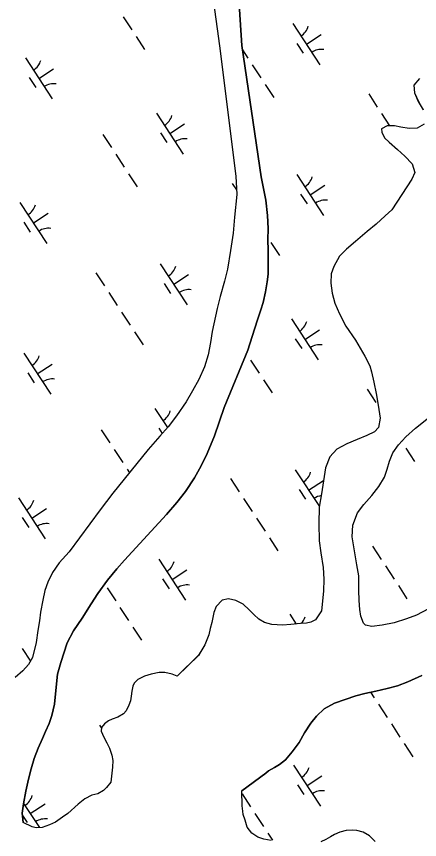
# Model space of a CAD drawing. Extents: x 3945642 to 3966284, y 206476 to 228921.
# Drawn here: x 3955515 to 3955926, y 214771 to 215610 of the extents above; entities that cross this region are included whole.
import ezdxf

# ---------------------------------------------------------------- set-up
doc = ezdxf.new("R2010")
doc.units = 0
doc.layers.add('V-TOPO-SHOR', color=7, linetype='Continuous')
doc.layers.add('V-WETL-SWMP', color=7, linetype='Continuous')

msp = doc.modelspace()

# ---------------------------------------------------------------- linework, layer by layer
at = {"layer": 'V-TOPO-SHOR'}
for points in [[(3955700.75, 215733.82), (3955721.64, 215580.27), (3955738.51, 215447.55), (3955739.23, 215428.55), (3955737.03, 215405.63), (3955735.53, 215389.32), (3955732.85, 215371.74), (3955729.72, 215352.67), (3955726.75, 215340.31), (3955722.48, 215324.66), (3955719.3, 215312.31), (3955714.34, 215288.87), (3955712.66, 215277.79), (3955710.33, 215265.33), (3955706.51, 215252.98), (3955700.76, 215240.11), (3955694.28, 215228.53), (3955687.69, 215217.48), (3955677.99, 215203.15), (3955669.38, 215191.9), (3955660.77, 215182.36), (3955649.05, 215168.68), (3955612.99, 215124.14), (3955600.07, 215107.05), (3955568.51, 215064.29), (3955558.29, 215053.26), (3955551.5, 215043.28), (3955546.85, 215033.61), (3955543.69, 215025.1), (3955541.6, 215015.08), (3955539.37, 215002.73), (3955538.14, 214994.2), (3955536.47, 214984.18), (3955534.78, 214971.93), (3955531.15, 214956.49), (3955527.15, 214949.58), (3955521.24, 214942.9), (3955513.51, 214936.24)], [(3955736.12, 215711.81), (3955744.47, 215580.43), (3955764.32, 215446.62), (3955769.06, 215422.9), (3955770.55, 215407.42), (3955771.2, 215393.98), (3955771.12, 215382.56), (3955771.25, 215371.89), (3955771.38, 215359.73), (3955771.4, 215347.57), (3955770.38, 215339.68), (3955768.6, 215329.56), (3955766.29, 215318.59), (3955763.89, 215311.14), (3955760.94, 215301.88), (3955757.56, 215291.34), (3955750.47, 215269.95), (3955726.58, 215211.45), (3955716.78, 215182.61), (3955709.19, 215164.74), (3955703.02, 215152.19), (3955696.1, 215139.86), (3955687.15, 215125.96), (3955678.32, 215114.71), (3955667.56, 215102.3), (3955624.77, 215055.89), (3955617.03, 215047.19), (3955607.46, 215035.63), (3955597.54, 215022.05), (3955590.75, 215011.21), (3955581.58, 214996.66), (3955572.95, 214983.92), (3955566.57, 214971.7), (3955559.81, 214951.69), (3955556.63, 214939.66), (3955554.7, 214922.93), (3955553.64, 214909.17), (3955550.89, 214897.67), (3955548.06, 214889.48), (3955544.48, 214881.29), (3955541.12, 214874.06), (3955536.89, 214864.06), (3955532.87, 214853.85), (3955529.7, 214843.2), (3955527.07, 214832.77), (3955524.32, 214820.52), (3955521.88, 214807.63), (3955520.64, 214798.04), (3955521.43, 214788.28)], [(3955925.67, 215546.98), (3955919.97, 215540.2), (3955920.66, 215532.4), (3955924.44, 215523.63), (3955929.39, 215514.85)], [(3955930.35, 215500.33), (3955923.28, 215496.43), (3955914.96, 215495.96), (3955906.75, 215497.3), (3955900.25, 215498.73), (3955892.79, 215498.68), (3955886.9, 215495.73), (3955887.08, 215492.21), (3955890.03, 215486.54), (3955894.59, 215481.92), (3955903.29, 215474.71), (3955910.81, 215467.83), (3955918.01, 215459.99), (3955920.83, 215451.22), (3955917.9, 215444.2), (3955897.3, 215413.09), (3955890.75, 215406.84), (3955881.3, 215398.37), (3955872.18, 215391.08), (3955860.48, 215380.82), (3955851.25, 215373.09), (3955843.94, 215365.78), (3955838.43, 215355.37), (3955835.71, 215347.71), (3955835.11, 215338.43), (3955836.74, 215328.18), (3955839.23, 215318.02), (3955844.06, 215307.11), (3955850.37, 215294.48), (3955860.4, 215280.32), (3955869.89, 215263.83), (3955875.15, 215253.98), (3955876.81, 215247.78), (3955879.09, 215237.52), (3955881.35, 215225.66), (3955883.51, 215214.02), (3955885.44, 215200.67), (3955883.88, 215191.29), (3955879.79, 215186.74), (3955871.98, 215182.85), (3955862.24, 215178.75), (3955851.44, 215174.56), (3955841.26, 215168.98), (3955834.17, 215161.35), (3955829.71, 215149.97), (3955825.79, 215123.54), (3955823.45, 215109.79), (3955823.12, 215093.26), (3955823.42, 215075.66), (3955825.15, 215063.48), (3955827.28, 215048.32), (3955828.16, 215036.47), (3955827.86, 215024.31), (3955825.69, 215004.27), (3955823.1, 215000.24), (3955819.44, 214994.93), (3955814.73, 214992.62), (3955810.35, 214991.8), (3955804.47, 214991.2), (3955794.54, 214990.2), (3955785.9, 214989.62), (3955775.13, 214990.34), (3955767.57, 214992.31), (3955761.73, 214995.87), (3955756.85, 215000.39), (3955752.08, 215005.11), (3955745.83, 215010.92), (3955738.39, 215014.92), (3955730.73, 215016.47), (3955724.42, 215015.13), (3955718.29, 215008.66), (3955716.01, 215002.39), (3955713.81, 214992.37), (3955712.27, 214986.3), (3955710.83, 214979.81), (3955706.92, 214969.59), (3955702.82, 214962.8), (3955700.34, 214958.86), (3955678.58, 214937.76)], [(3955934.73, 215006.38), (3955922.52, 214999.74), (3955912.47, 214995.98), (3955899.85, 214992.12), (3955887.57, 214989.75), (3955877, 214988.23), (3955870.6, 214989.55), (3955868.38, 214991.81), (3955865.76, 214998.87), (3955864.64, 215005.7), (3955863.96, 215014.88), (3955863.92, 215025.44), (3955863.82, 215040.06), (3955861.87, 215051.17), (3955859.2, 215065.48), (3955856.95, 215079.58), (3955857.57, 215091.52), (3955862.46, 215104.18), (3955868.92, 215112.67), (3955877.09, 215121.89), (3955884.2, 215130.91), (3955889.81, 215140.36), (3955892.65, 215148.77), (3955894.94, 215156.86), (3955898.42, 215165.37), (3955904.13, 215173.55), (3955911.55, 215181.6), (3955921.64, 215190.6), (3955934.83, 215200.85)], [(3955928.15, 214938.34), (3955913.64, 214931.86), (3955903.03, 214927.91), (3955892.73, 214925.04), (3955881.02, 214922.46), (3955869.96, 214920), (3955860.82, 214917.47), (3955839.07, 214909.99), (3955828.28, 214904.23), (3955820.52, 214896.81), (3955814.99, 214889.86), (3955808.45, 214880.01), (3955802.78, 214869.86), (3955795.81, 214860.32), (3955788.91, 214852.39), (3955782.81, 214847.57), (3955777.74, 214844.47), (3955771.82, 214841.26), (3955768.88, 214838.85), (3955744.64, 214820.57)]]:
    msp.add_lwpolyline(points, dxfattribs=at)
at = {"layer": 'V-WETL-SWMP'}
for p, q in [((3955623.5, 215609.83), (3955632.27, 215596.45)), ((3955796.58, 215602.88), (3955823.98, 215561.05)), ((3955810.28, 215581.97), (3955825.33, 215591.83)), ((3955636.65, 215589.75), (3955645.42, 215576.37)), ((3955800.54, 215582.76), (3955807.11, 215572.72)), ((3955745.1, 215576.13), (3955750.65, 215567.66)), ((3955523.85, 215567.95), (3955551.25, 215526.13)), ((3955537.55, 215547.04), (3955552.61, 215556.9)), ((3955755.04, 215560.97), (3955763.81, 215547.58)), ((3955527.81, 215547.83), (3955534.39, 215537.79)), ((3955768.19, 215540.89), (3955776.96, 215527.51)), ((3955873.86, 215531.21), (3955882.63, 215517.83)), ((3955657.44, 215511.73), (3955684.84, 215469.9)), ((3955887.01, 215511.14), (3955895.16, 215498.7)), ((3955671.14, 215490.81), (3955686.2, 215500.68)), ((3955602.75, 215489.89), (3955611.51, 215476.51)), ((3955661.4, 215491.61), (3955667.97, 215481.57)), ((3955615.9, 215469.81), (3955624.67, 215456.43)), ((3955629.05, 215449.74), (3955637.82, 215436.35)), ((3955800.51, 215449.19), (3955827.91, 215407.36)), ((3955734.72, 215440.06), (3955739.04, 215433.47)), ((3955814.21, 215428.27), (3955829.27, 215438.14)), ((3955804.47, 215429.06), (3955811.05, 215419.03)), ((3955518.3, 215420.58), (3955545.7, 215378.75)), ((3955532, 215399.66), (3955547.06, 215409.53)), ((3955522.26, 215400.45), (3955528.83, 215390.42)), ((3955774.17, 215379.83), (3955782.94, 215366.45)), ((3955661.37, 215358.03), (3955688.77, 215316.21)), ((3955595.58, 215348.91), (3955604.35, 215335.53)), ((3955675.07, 215337.12), (3955690.13, 215346.99)), ((3955665.33, 215337.91), (3955671.91, 215327.88)), ((3955608.73, 215328.83), (3955617.5, 215315.45)), ((3955621.88, 215308.76), (3955630.65, 215295.37)), ((3955794.96, 215301.81), (3955822.36, 215259.98)), ((3955635.04, 215288.68), (3955643.8, 215275.3)), ((3955808.66, 215280.9), (3955823.72, 215290.76)), ((3955798.92, 215281.69), (3955805.49, 215271.65)), ((3955522.24, 215266.88), (3955549.63, 215225.06)), ((3955535.93, 215245.97), (3955550.99, 215255.83)), ((3955753.42, 215259.89), (3955762.19, 215246.51)), ((3955526.19, 215246.76), (3955532.77, 215236.72)), ((3955766.57, 215239.82), (3955775.34, 215226.44)), ((3955872.24, 215230.14), (3955881.01, 215216.76)), ((3955655.82, 215210.66), (3955668.64, 215191.09)), ((3955601.13, 215188.82), (3955609.9, 215175.44)), ((3955659.78, 215190.54), (3955663.3, 215185.16)), ((3955907.16, 215176.84), (3955907.31, 215176.61)), ((3955614.28, 215168.74), (3955623.05, 215155.36)), ((3955911.69, 215169.92), (3955920.46, 215156.53)), ((3955627.43, 215148.67), (3955629.85, 215144.97)), ((3955798.89, 215148.11), (3955823.56, 215110.46)), ((3955733.1, 215138.99), (3955741.87, 215125.61)), ((3955812.59, 215127.2), (3955827.65, 215137.07)), ((3955802.85, 215127.99), (3955809.43, 215117.96)), ((3955516.68, 215119.51), (3955544.08, 215077.68)), ((3955746.25, 215118.91), (3955755.02, 215105.53)), ((3955530.38, 215098.59), (3955545.44, 215108.46)), ((3955520.64, 215099.38), (3955527.22, 215089.35)), ((3955759.4, 215098.84), (3955768.17, 215085.46)), ((3955772.56, 215078.76), (3955781.32, 215065.38)), ((3955877.79, 215070.05), (3955886.56, 215056.67)), ((3955659.76, 215056.96), (3955687.16, 215015.14)), ((3955673.46, 215036.05), (3955688.51, 215045.92)), ((3955890.94, 215049.98), (3955899.71, 215036.59)), ((3955663.71, 215036.84), (3955670.29, 215026.8)), ((3955904.09, 215029.9), (3955912.86, 215016.52)), ((3955607.11, 215027.76), (3955615.88, 215014.38)), ((3955620.27, 215007.69), (3955629.03, 214994.3)), ((3955793.34, 215000.74), (3955799.89, 214990.74)), ((3955633.42, 214987.61), (3955642.18, 214974.23)), ((3955520.62, 214965.81), (3955529.08, 214952.9)), ((3955875.72, 214921.28), (3955879.39, 214915.69)), ((3955883.77, 214909), (3955892.54, 214895.61)), ((3955599.51, 214887.75), (3955601.48, 214884.74)), ((3955896.92, 214888.92), (3955905.69, 214875.54)), ((3955910.08, 214868.84), (3955918.84, 214855.46)), ((3955797.28, 214847.04), (3955824.68, 214805.22)), ((3955810.98, 214826.13), (3955826.03, 214836)), ((3955801.23, 214826.92), (3955807.81, 214816.89)), ((3955744.68, 214817.77), (3955753.4, 214804.46)), ((3955521.94, 214807.94), (3955538.1, 214783.27)), ((3955528.76, 214797.52), (3955543.82, 214807.39)), ((3955520.84, 214795.54), (3955525.6, 214788.28)), ((3955757.79, 214797.77), (3955766.55, 214784.39)), ((3955770.94, 214777.69), (3955775.8, 214770.28))]:
    msp.add_line(p, q, dxfattribs=at)
for points in [[(3955700.75, 215733.82), (3955721.64, 215580.27), (3955738.51, 215447.55), (3955739.23, 215428.55), (3955737.04, 215405.63), (3955735.53, 215389.32), (3955732.85, 215371.74), (3955729.72, 215352.66), (3955726.76, 215340.31), (3955722.48, 215324.66), (3955719.3, 215312.31), (3955714.34, 215288.87), (3955712.66, 215277.79), (3955710.33, 215265.33), (3955706.51, 215252.98), (3955700.76, 215240.11), (3955694.28, 215228.53), (3955687.69, 215217.48), (3955677.99, 215203.15), (3955669.37, 215191.9), (3955660.77, 215182.36), (3955649.05, 215168.68), (3955612.99, 215124.14), (3955600.07, 215107.05), (3955568.51, 215064.29), (3955558.29, 215053.26), (3955551.5, 215043.28)], [(3955634.85, 214930.51), (3955633.4, 214927.32), (3955632.21, 214922.27), (3955631.81, 214917.1), (3955630.89, 214912.55), (3955629.4, 214908), (3955626.57, 214902.2), (3955623.75, 214899.27), (3955617.93, 214895.86), (3955612.37, 214893.81), (3955608.6, 214892.16), (3955604.5, 214888.92), (3955601.55, 214885.34), (3955601.12, 214881.6), (3955603.9, 214875.41), (3955606.74, 214869.79), (3955609.51, 214864.17), (3955611.87, 214857.25), (3955613.13, 214851.6), (3955612.76, 214844.99), (3955610.83, 214829.66), (3955606.42, 214824.04), (3955603.39, 214821.18), (3955597.56, 214817.77), (3955591.4, 214816.15), (3955584.31, 214812.59), (3955577.58, 214807.22), (3955566.98, 214797.61), (3955561.81, 214793.88), (3955554.54, 214788.61), (3955548.4, 214785.93), (3955540.97, 214783.43), (3955534.89, 214783.1), (3955530.59, 214784.19), (3955521.43, 214788.28), (3955520.64, 214798.04), (3955521.88, 214807.63), (3955524.32, 214820.52), (3955527.07, 214832.77), (3955529.7, 214843.2), (3955532.87, 214853.85), (3955536.89, 214864.06), (3955541.12, 214874.06), (3955544.48, 214881.29), (3955548.06, 214889.48), (3955550.89, 214897.67), (3955553.64, 214909.17), (3955554.7, 214922.93), (3955556.63, 214939.66), (3955559.81, 214951.69), (3955566.57, 214971.7), (3955572.95, 214983.92), (3955581.58, 214996.66), (3955590.75, 215011.21), (3955597.54, 215022.05), (3955607.46, 215035.63), (3955617.03, 215047.19), (3955624.77, 215055.88), (3955667.56, 215102.3), (3955678.32, 215114.71), (3955687.15, 215125.96), (3955696.1, 215139.87), (3955703.02, 215152.19), (3955709.19, 215164.74), (3955716.78, 215182.6), (3955726.59, 215211.44), (3955750.47, 215269.95), (3955757.56, 215291.34), (3955760.94, 215301.88), (3955763.89, 215311.14), (3955766.29, 215318.59), (3955768.6, 215329.56), (3955770.38, 215339.68), (3955771.4, 215347.57), (3955771.38, 215359.73), (3955771.25, 215371.89), (3955771.12, 215382.56), (3955771.2, 215393.97), (3955770.54, 215407.42), (3955769.06, 215422.9), (3955764.32, 215446.62), (3955744.47, 215580.43), (3955736.12, 215711.81)], [(3955925.67, 215546.98), (3955919.96, 215540.2), (3955920.66, 215532.4), (3955924.43, 215523.63), (3955929.39, 215514.85)], [(3955930.35, 215500.33), (3955923.28, 215496.43), (3955914.96, 215495.96), (3955906.75, 215497.3), (3955900.25, 215498.73), (3955892.79, 215498.68), (3955886.9, 215495.73), (3955887.09, 215492.21), (3955890.03, 215486.54), (3955894.59, 215481.92), (3955903.28, 215474.71), (3955910.81, 215467.83), (3955918.01, 215459.99), (3955920.83, 215451.22), (3955917.9, 215444.2), (3955897.3, 215413.09), (3955890.75, 215406.84), (3955881.3, 215398.38), (3955872.18, 215391.08), (3955860.48, 215380.82), (3955851.25, 215373.09), (3955843.94, 215365.78), (3955838.43, 215355.37), (3955835.71, 215347.71), (3955835.11, 215338.43), (3955836.74, 215328.18), (3955839.23, 215318.02), (3955844.06, 215307.11), (3955850.37, 215294.48), (3955860.4, 215280.32), (3955869.89, 215263.83), (3955875.15, 215253.98), (3955876.81, 215247.78), (3955879.09, 215237.52), (3955881.35, 215225.66), (3955883.51, 215214.02), (3955885.44, 215200.67), (3955883.88, 215191.29), (3955879.79, 215186.74), (3955871.98, 215182.84), (3955862.24, 215178.75), (3955851.44, 215174.56), (3955841.26, 215168.98), (3955834.17, 215161.35), (3955829.71, 215149.97), (3955825.79, 215123.54), (3955823.45, 215109.79), (3955823.12, 215093.26), (3955823.42, 215075.66), (3955825.15, 215063.48), (3955827.28, 215048.32), (3955828.16, 215036.47), (3955827.86, 215024.31), (3955825.69, 215004.27), (3955823.1, 215000.24), (3955819.44, 214994.93), (3955814.73, 214992.62), (3955810.35, 214991.79), (3955804.47, 214991.2), (3955794.54, 214990.2), (3955785.9, 214989.62), (3955775.13, 214990.34), (3955767.57, 214992.31), (3955761.73, 214995.87), (3955756.85, 215000.39), (3955752.09, 215005.12), (3955745.83, 215010.92), (3955738.39, 215014.92), (3955730.73, 215016.47), (3955724.42, 215015.13), (3955718.29, 215008.66), (3955716.01, 215002.39), (3955713.81, 214992.37), (3955712.27, 214986.3), (3955710.83, 214979.81), (3955706.92, 214969.59), (3955702.82, 214962.8), (3955700.34, 214958.87), (3955678.58, 214937.76), (3955673.3, 214939.67), (3955666.09, 214941.32), (3955660.2, 214941.28), (3955652.19, 214939.61), (3955645.19, 214937.68), (3955638.44, 214934.17), (3955634.85, 214930.51)], [(3955934.73, 215006.38), (3955922.52, 214999.74), (3955912.47, 214995.97), (3955899.85, 214992.12), (3955887.57, 214989.75), (3955876.99, 214988.23), (3955870.6, 214989.55), (3955868.38, 214991.81), (3955865.76, 214998.87), (3955864.64, 215005.7), (3955863.96, 215014.88), (3955863.92, 215025.44), (3955863.81, 215040.06), (3955861.87, 215051.17), (3955859.2, 215065.48), (3955856.95, 215079.58), (3955857.57, 215091.52), (3955862.46, 215104.18), (3955868.92, 215112.67), (3955877.09, 215121.89), (3955884.2, 215130.91), (3955889.81, 215140.36), (3955892.65, 215148.77), (3955894.94, 215156.86), (3955898.42, 215165.37), (3955904.13, 215173.55), (3955911.55, 215181.6), (3955921.64, 215190.6), (3955934.83, 215200.85)], [(3955551.5, 215043.28), (3955546.85, 215033.61), (3955543.69, 215025.1), (3955541.6, 215015.08), (3955539.37, 215002.73), (3955538.14, 214994.2), (3955536.47, 214984.18), (3955534.78, 214971.93), (3955531.15, 214956.49), (3955527.15, 214949.58), (3955521.24, 214942.9), (3955513.51, 214936.24)], [(3955774.56, 214770.25), (3955767, 214771.4), (3955760.64, 214773.35), (3955754.81, 214777.55), (3955750.02, 214783.84), (3955747.8, 214790.91), (3955745.9, 214796.62), (3955745.4, 214800.05), (3955744.86, 214805.43), (3955744.64, 214820.57), (3955768.88, 214838.85), (3955771.82, 214841.26), (3955777.74, 214844.48), (3955782.81, 214847.57), (3955788.91, 214852.39), (3955795.81, 214860.32), (3955802.78, 214869.86), (3955808.46, 214880.01), (3955814.99, 214889.86), (3955820.52, 214896.81), (3955828.28, 214904.23), (3955839.06, 214909.99), (3955860.82, 214917.47), (3955869.96, 214920), (3955881.02, 214922.46), (3955892.73, 214925.04), (3955903.03, 214927.91), (3955913.64, 214931.86), (3955928.15, 214938.34)], [(3955880.5, 214769.09), (3955874.71, 214774.73), (3955868.1, 214778.55), (3955861.9, 214780.15), (3955857.08, 214780.63), (3955850.98, 214780.15), (3955844.27, 214778.44), (3955838.93, 214776.25), (3955834.81, 214773.73), (3955830.19, 214771.2), (3955824.92, 214768.87)]]:
    msp.add_lwpolyline(points, dxfattribs=at)
for centre, start, end in [((3955795.34, 215605.2), 302.45745, 344.00111), ((3955825.61, 215558.99), 82.45745, 124.00111), ((3955522.62, 215570.28), 302.45745, 344.00111), ((3955552.89, 215524.07), 82.45745, 124.00111), ((3955656.2, 215514.05), 302.45745, 344.00111), ((3955686.47, 215467.84), 82.45745, 124.00111), ((3955799.27, 215451.51), 302.45745, 344.00111), ((3955829.55, 215405.3), 82.45745, 124.00111), ((3955517.06, 215422.9), 302.45745, 344.00111), ((3955547.34, 215376.69), 82.45745, 124.00111), ((3955660.14, 215360.36), 302.45745, 344.00111), ((3955690.41, 215314.15), 82.45745, 124.00111), ((3955793.72, 215304.13), 302.45745, 344.00111), ((3955823.99, 215257.92), 82.45745, 124.00111), ((3955521, 215269.21), 302.45745, 344.00111), ((3955551.27, 215223), 82.45745, 124.00111), ((3955654.58, 215212.98), 302.45745, 344.00111), ((3955797.66, 215150.44), 302.45745, 344.00111), ((3955827.93, 215104.23), 98.00847, 124.00111), ((3955515.44, 215121.83), 302.45745, 344.00111), ((3955545.72, 215075.62), 82.45745, 124.00111), ((3955658.52, 215059.29), 302.45745, 344.00111), ((3955688.79, 215013.08), 82.45745, 124.00111), ((3955792.1, 215003.06), 318.00476, 344.00111), ((3955519.38, 214968.14), 302.45745, 305.34185), ((3955796.04, 214849.37), 302.45745, 344.00111), ((3955826.31, 214803.16), 82.45745, 124.00111), ((3955513.83, 214820.76), 302.45745, 344.00111), ((3955544.1, 214774.55), 82.45745, 124.00111)]:
    msp.add_arc(centre, 17.62, start, end, dxfattribs=at)

doc.saveas('drawing.dxf')
